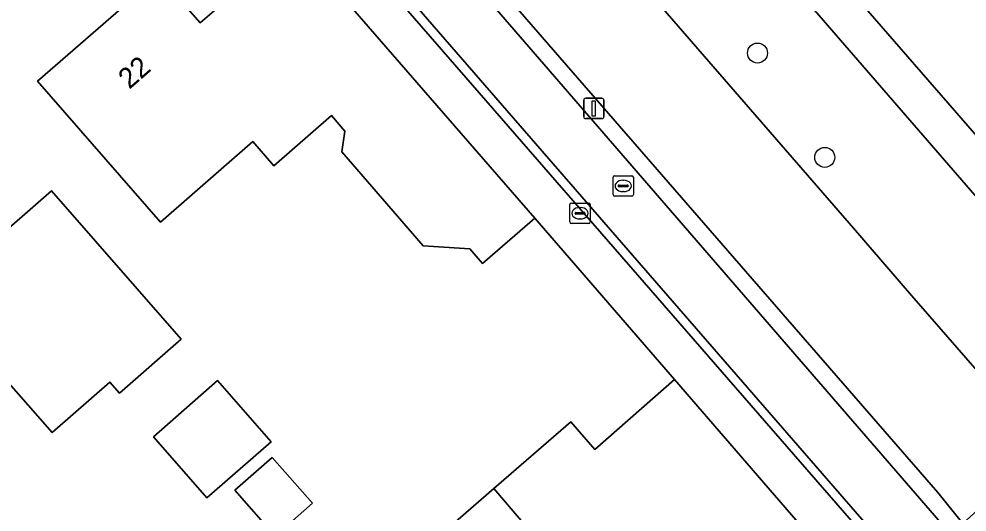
# Model space of a CAD drawing. Extents: x 155887 to 156869, y 383880 to 384678.
# Drawn here: x 156137.22 to 156183.7, y 384196.41 to 384220.55 of the extents above; entities that cross this region are included whole.
import ezdxf

# ---------------------------------------------------------------- set-up
doc = ezdxf.new("R2010")
doc.units = 0
for name, color, linetype in [('IMGEO_Berm_groen', 7, 'Continuous'), ('IMGEO_Boom', 7, 'Continuous'), ('IMGEO_Erf', 7, 'Continuous'), ('IMGEO_Greppel_droge_sloot', 7, 'Continuous'), ('IMGEO_Kolk', 7, 'Continuous'), ('IMGEO_Lichtmast', 7, 'Continuous'), ('IMGEO_Muur', 7, 'Continuous'), ('IMGEO_Pand', 7, 'Continuous'), ('IMGEO_Pand_nummerreeks', 7, 'Continuous'), ('IMGEO_Rijbaan_lokaal_gesloten', 7, 'Continuous'), ('IMGEO_Rioolput', 7, 'Continuous'), ('IMGEO_Voetpad_open', 7, 'Continuous')]:
    doc.layers.add(name, color=color, linetype=linetype)

msp = doc.modelspace()

# ---------------------------------------------------------------- linework, layer by layer
at = {"layer": 'IMGEO_Berm_groen'}
for points in [[(156151.054, 384250), (156149.771, 384251.478), (156148.072, 384250), (156145.532, 384247.791), (156146.011, 384247.291), (156178.133, 384210.306), (156180.888, 384207.129), (156186.961, 384200.164), (156187.099, 384199.995), (156187.538, 384199.508), (156191.739, 384203.118)], [(156150.753, 384232.446), (156182.627, 384195.637), (156180.489, 384193.824), (156148.604, 384230.508)]]:
    msp.add_lwpolyline(points, close=True, dxfattribs=at)
msp.add_lwpolyline([(156150.618, 384233.691), (156150.466, 384233.56), (156150.118, 384233.257), (156147.538, 384231.013), (156180.435, 384193.22), (156183.115, 384195.519), (156183.494, 384195.849), (156182.276, 384197.368), (156152.038, 384232.13)], dxfattribs=at)
at = {"layer": 'IMGEO_Boom'}
for centre in [(156173.431, 384218.887), (156176.728, 384213.778)]:
    msp.add_circle(centre, 0.489, dxfattribs=at)
at = {"layer": 'IMGEO_Erf'}
for points in [[(156156.637, 384194.202), (156160.499, 384197.555), (156164.274, 384200.833), (156165.454, 384199.475), (156169.356, 384202.9), (156162.512, 384210.8), (156159.952, 384208.579), (156159.322, 384209.306), (156157.047, 384209.45), (156153.046, 384214.055), (156153.202, 384215.065), (156152.546, 384215.82), (156149.723, 384213.367), (156148.693, 384214.552), (156144.157, 384210.61), (156138.138, 384217.516), (156144.074, 384222.689)], [(156144.18, 384222.567), (156146.106, 384220.358), (156147.586, 384221.651)]]:
    msp.add_lwpolyline(points, dxfattribs=at)
for points in [[(156125.185, 384206.221), (156126.346, 384207.233), (156125.684, 384207.992), (156129.485, 384211.307), (156130.123, 384210.575), (156130.867, 384209.722), (156132.446, 384211.099), (156133.45, 384211.974), (156135.682, 384209.415), (156138.813, 384212.143), (156145.178, 384204.881), (156142.151, 384202.227), (156141.676, 384202.769), (156138.857, 384200.298), (156136.505, 384202.982), (156135.099, 384201.75), (156134.802, 384202.088), (156131.394, 384199.1)], [(156143.816, 384200.09), (156146.961, 384202.847), (156149.583, 384199.856), (156146.438, 384197.099)], [(156149.779, 384195.231), (156147.808, 384197.479), (156149.643, 384199.087), (156151.614, 384196.839)]]:
    msp.add_lwpolyline(points, close=True, dxfattribs=at)
at = {"layer": 'IMGEO_Greppel_droge_sloot'}
msp.add_lwpolyline([(156180.489, 384193.824), (156182.627, 384195.637), (156150.753, 384232.446), (156148.604, 384230.508)], close=True, dxfattribs=at)
at = {"layer": 'IMGEO_Kolk'}
for p, q in [((156166.346, 384211.952), (156166.346, 384212.804)), ((156166.421, 384212.878), (156167.273, 384212.878)), ((156166.648, 384212.421), (156167.046, 384212.421)), ((156166.834, 384212.658), (156166.859, 384212.658)), ((156167.347, 384212.804), (156167.347, 384211.952)), ((156166.605, 384212.372), (156166.605, 384212.384)), ((156167.043, 384212.335), (156166.645, 384212.335)), ((156166.857, 384212.098), (156166.832, 384212.098)), ((156167.089, 384212.384), (156167.089, 384212.372)), ((156167.273, 384211.878), (156166.421, 384211.878))]:
    msp.add_line(p, q, dxfattribs=at)
for points in [[(156166.346, 384211.952), (156166.346, 384212.804)], [(156166.421, 384212.878), (156167.273, 384212.878)], [(156167.347, 384212.804), (156167.347, 384211.952)], [(156167.273, 384211.878), (156166.421, 384211.878)]]:
    msp.add_lwpolyline(points, dxfattribs=at)
for centre, radius, start, end in [((156166.423, 384212.802), 0.0765, 91.552, 178.448), ((156166.423, 384212.802), 0.0765, 91.552, 178.448), ((156166.645, 384212.381), 0.0403, 85.8775, 175.7526), ((156167.05, 384212.383), 0.0386, 1.7309, 96.639), ((156167.271, 384212.802), 0.0765, 1.552, 88.448), ((156167.271, 384212.802), 0.0765, 1.552, 88.448), ((156166.642, 384212.371), 0.0366, 178.938, 274.7102), ((156167.046, 384212.378), 0.043, 264.8664, 352.4533), ((156166.423, 384211.954), 0.0765, 181.552, 268.448), ((156166.423, 384211.954), 0.0765, 181.552, 268.448), ((156167.271, 384211.954), 0.0765, 271.552, 358.448), ((156167.271, 384211.954), 0.0765, 271.552, 358.448)]:
    msp.add_arc(centre, radius, start, end, dxfattribs=at)
for centre, major_axis, ratio, start_param, end_param in [((156166.833, 384212.378), (-0.387, 0.002), 0.722429, 4.712389, 7.853982), ((156166.858, 384212.378), (-0.39, 0.002), 0.717154, 1.570796, 4.712389)]:
    msp.add_ellipse(centre, major_axis=major_axis, ratio=ratio, start_param=start_param, end_param=end_param, dxfattribs=at)
at = {"layer": 'IMGEO_Lichtmast'}
for p, q in [((156165.009, 384216.675), (156165.799, 384216.675)), ((156165.799, 384216.675), (156165.009, 384216.675)), ((156164.909, 384215.775), (156164.909, 384216.575)), ((156164.909, 384216.575), (156164.909, 384215.775)), ((156165.899, 384216.575), (156165.899, 384215.775)), ((156165.899, 384215.775), (156165.899, 384216.575)), ((156165.799, 384215.675), (156165.009, 384215.675)), ((156165.009, 384215.675), (156165.799, 384215.675))]:
    msp.add_line(p, q, dxfattribs=at)
msp.add_lwpolyline([(156165.329, 384216.55), (156165.479, 384216.55), (156165.479, 384215.8), (156165.329, 384215.8), (156165.329, 384216.55)], dxfattribs=at)
for centre, start, end in [((156165.009, 384216.575), 90, 180), ((156165.009, 384216.575), 90, 180), ((156165.799, 384216.575), 0, 90), ((156165.799, 384216.575), 360, 90), ((156165.009, 384215.775), 180, 270), ((156165.009, 384215.775), 180, 270), ((156165.799, 384215.775), 270, 0), ((156165.799, 384215.775), 270, 0)]:
    msp.add_arc(centre, 0.1, start, end, dxfattribs=at)
at = {"layer": 'IMGEO_Muur'}
msp.add_lwpolyline([(156169.356, 384202.9), (156162.512, 384210.8)], dxfattribs=at)
at = {"layer": 'IMGEO_Pand'}
for points in [[(156189.279, 384224.575), (156185.648, 384221.421), (156180.985, 384226.788), (156179.431, 384225.439), (156176.885, 384223.227), (156193.222, 384204.436), (156197.232, 384207.919), (156197.069, 384208.108), (156196.125, 384207.288), (156191.278, 384212.867), (156195.807, 384216.801), (156196.402, 384216.115), (156196.523, 384216.22)], [(156159.236, 384214.575), (156150.648, 384224.448), (156147.626, 384221.819), (156147.692, 384221.743), (156147.586, 384221.651), (156146.106, 384220.358), (156144.18, 384222.567), (156144.074, 384222.689), (156138.138, 384217.516), (156144.157, 384210.61), (156148.693, 384214.552), (156149.723, 384213.367), (156152.546, 384215.82), (156153.202, 384215.065), (156153.046, 384214.055), (156157.047, 384209.45), (156159.322, 384209.306), (156159.952, 384208.579), (156162.512, 384210.8)], [(156132.446, 384211.099), (156130.867, 384209.722), (156130.123, 384210.575), (156129.485, 384211.307), (156125.684, 384207.992), (156126.346, 384207.233), (156125.185, 384206.221), (156131.394, 384199.1), (156134.802, 384202.088), (156135.099, 384201.75), (156136.505, 384202.982), (156138.857, 384200.298), (156141.676, 384202.769), (156142.151, 384202.227), (156145.178, 384204.881), (156138.813, 384212.143), (156135.682, 384209.415), (156133.45, 384211.974)], [(156143.816, 384200.09), (156146.438, 384197.099), (156149.583, 384199.856), (156146.961, 384202.847)], [(156160.499, 384197.555), (156167.357, 384189.547), (156170.375, 384192.17), (156173.726, 384188.305), (156173.945, 384188.052), (156178.676, 384192.154), (156175.103, 384196.274), (156169.356, 384202.9), (156165.454, 384199.475), (156164.274, 384200.833)], [(156149.779, 384195.231), (156151.614, 384196.839), (156149.643, 384199.087), (156147.808, 384197.479)], [(156160.499, 384197.555), (156156.637, 384194.202), (156157.816, 384192.844), (156154.163, 384189.672), (156163.471, 384178.948), (156167.897, 384182.795), (156167.678, 384183.048), (156164.322, 384186.909), (156167.357, 384189.547)]]:
    msp.add_lwpolyline(points, close=True, dxfattribs=at)
at = {"layer": 'IMGEO_Rijbaan_lokaal_gesloten'}
msp.add_lwpolyline([(156152.038, 384232.13), (156182.276, 384197.368), (156183.494, 384195.849), (156187.195, 384199.198), (156187.538, 384199.508), (156187.099, 384199.995), (156186.961, 384200.164), (156180.888, 384207.129), (156178.133, 384210.306), (156146.011, 384247.291), (156145.532, 384247.791), (156145.175, 384247.499)], dxfattribs=at)
at = {"layer": 'IMGEO_Rioolput'}
for p, q in [((156164.304, 384211.541), (156165.156, 384211.541)), ((156164.229, 384210.615), (156164.229, 384211.467)), ((156164.488, 384211.035), (156164.488, 384211.047)), ((156164.531, 384211.084), (156164.929, 384211.084)), ((156164.717, 384211.321), (156164.742, 384211.321)), ((156164.972, 384211.047), (156164.972, 384211.035)), ((156165.23, 384211.467), (156165.23, 384210.615)), ((156164.926, 384210.998), (156164.528, 384210.998)), ((156164.74, 384210.761), (156164.715, 384210.761)), ((156165.156, 384210.541), (156164.304, 384210.541))]:
    msp.add_line(p, q, dxfattribs=at)
for points in [[(156164.304, 384211.541), (156165.156, 384211.541)], [(156164.229, 384210.615), (156164.229, 384211.467)], [(156165.23, 384211.467), (156165.23, 384210.615)], [(156165.156, 384210.541), (156164.304, 384210.541)]]:
    msp.add_lwpolyline(points, dxfattribs=at)
for centre, radius, start, end in [((156164.306, 384211.465), 0.0765, 91.552, 178.448), ((156164.306, 384211.465), 0.0765, 91.552, 178.448), ((156165.154, 384211.465), 0.0765, 1.552, 88.448), ((156165.154, 384211.465), 0.0765, 1.552, 88.448), ((156164.528, 384211.044), 0.0403, 85.8775, 175.7526), ((156164.525, 384211.034), 0.0366, 178.938, 274.7102), ((156164.929, 384211.041), 0.043, 264.8664, 352.4533), ((156164.933, 384211.046), 0.0386, 1.7309, 96.639), ((156164.306, 384210.617), 0.0765, 181.552, 268.448), ((156164.306, 384210.617), 0.0765, 181.552, 268.448), ((156165.154, 384210.617), 0.0765, 271.552, 358.448), ((156165.154, 384210.617), 0.0765, 271.552, 358.448)]:
    msp.add_arc(centre, radius, start, end, dxfattribs=at)
for centre, major_axis, ratio, start_param, end_param in [((156164.716, 384211.041), (-0.387, 0.002), 0.722429, 4.712389, 7.853982), ((156164.741, 384211.041), (-0.39, 0.002), 0.717154, 1.570796, 4.712389)]:
    msp.add_ellipse(centre, major_axis=major_axis, ratio=ratio, start_param=start_param, end_param=end_param, dxfattribs=at)
at = {"layer": 'IMGEO_Voetpad_open'}
msp.add_lwpolyline([(156162.201, 384240.158), (156155.19, 384248.202), (156153.62, 384250), (156151.225, 384252.74), (156149.771, 384251.478), (156151.054, 384250), (156191.739, 384203.118), (156193.222, 384204.436), (156176.885, 384223.227), (156175.483, 384224.844)], close=True, dxfattribs=at)
msp.add_lwpolyline([(156183.494, 384195.849), (156183.115, 384195.519), (156180.435, 384193.22), (156147.538, 384231.013), (156146.041, 384229.773), (156150.648, 384224.448), (156159.236, 384214.575), (156162.512, 384210.8), (156169.356, 384202.9), (156175.103, 384196.274), (156178.676, 384192.154), (156178.911, 384191.881), (156179.904, 384190.725), (156182.406, 384187.857)], dxfattribs=at)

# ---------------------------------------------------------------- texts
at = {"layer": 'IMGEO_Pand_nummerreeks'}
msp.add_text('22', height=1, rotation=41.0709, dxfattribs=at).set_placement((156142.636, 384217.084))

doc.saveas('drawing.dxf')
